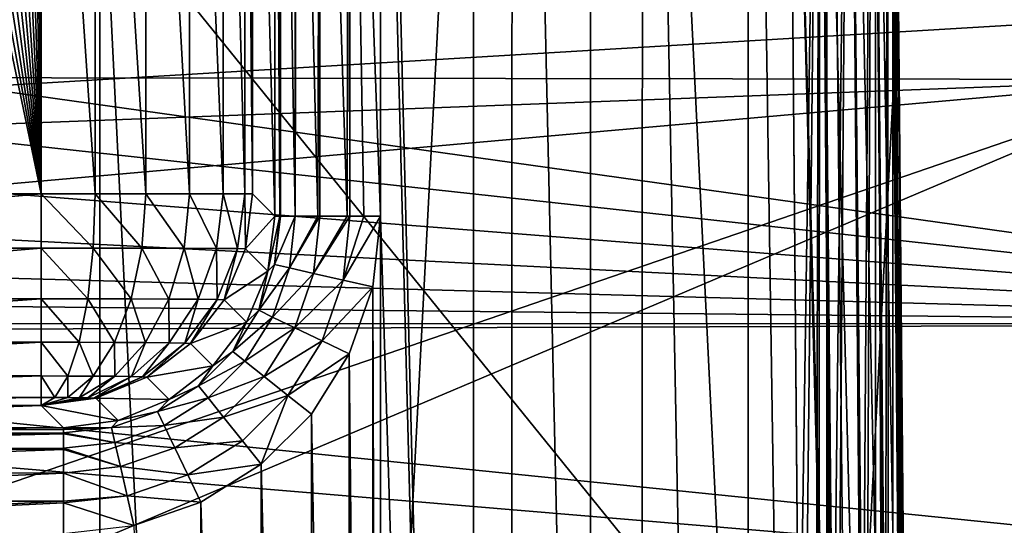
# Model space of a CAD drawing. Header units: millimetres. Extents: x -40 to 40, y -40 to 40.
# Tile 329 of 341: x 25.8 to 30.4, y 4.5 to 6.9. Entities that reach past the tile are written whole.
import ezdxf

# ---------------------------------------------------------------- set-up
doc = ezdxf.new("R2010")
doc.units = ezdxf.units.MM
doc.header["$LTSCALE"] = 26.699852
for name, color, linetype in [('1', 7, 'CONTINUOUS'), ('104', 7, 'CONTINUOUS'), ('108', 7, 'CONTINUOUS'), ('109', 7, 'CONTINUOUS'), ('139', 7, 'CONTINUOUS'), ('16', 7, 'CONTINUOUS'), ('160', 7, 'CONTINUOUS'), ('430', 7, 'CONTINUOUS'), ('431', 7, 'CONTINUOUS'), ('435', 7, 'CONTINUOUS'), ('439', 7, 'CONTINUOUS'), ('447', 7, 'CONTINUOUS'), ('451', 7, 'CONTINUOUS'), ('48', 7, 'CONTINUOUS'), ('60', 7, 'CONTINUOUS'), ('845', 7, 'CONTINUOUS'), ('846', 7, 'CONTINUOUS'), ('847', 7, 'CONTINUOUS'), ('855', 7, 'CONTINUOUS'), ('858', 7, 'CONTINUOUS'), ('859', 7, 'CONTINUOUS'), ('860', 7, 'CONTINUOUS'), ('861', 7, 'CONTINUOUS'), ('862', 7, 'CONTINUOUS'), ('863', 7, 'CONTINUOUS')]:
    doc.layers.add(name, color=color, linetype=linetype)

msp = doc.modelspace()

# ---------------------------------------------------------------- linework, layer by layer
at = {"layer": '1', "linetype": 'Continuous'}
for points in [[(27.9309, 27.9306), (25.0582, 30.5342), (27.9306, -27.9309), (27.9309, 27.9306)], [(27.9306, -27.9309), (25.0582, 30.5342), (25.0583, -30.5341), (27.9306, -27.9309)], [(30.5342, -25.0582), (27.9309, 27.9306), (27.9306, -27.9309), (30.5342, -25.0582)], [(30.5341, 25.0583), (27.9309, 27.9306), (30.5342, -25.0582), (30.5341, 25.0583)]]:
    msp.add_3dface(points, dxfattribs=at)
at = {"layer": '104', "linetype": 'Continuous'}
for points in [[(4.4723, 6.6934, -730), (30.4335, 9.8895, -730), (3.0809, 7.4371, -730), (4.4723, 6.6934, -730)], [(31.3005, 6.6543, -730), (30.4335, 9.8895, -730), (4.4723, 6.6934, -730), (31.3005, 6.6543, -730)], [(5.6921, 5.6924, -730), (31.3005, 6.6543, -730), (4.4723, 6.6934, -730), (5.6921, 5.6924, -730)], [(6.6933, 4.4723, -730), (31.3005, 6.6543, -730), (5.6921, 5.6924, -730), (6.6933, 4.4723, -730)], [(23.4815, 3.9709, -730), (31.3005, 6.6543, -730), (6.6933, 4.4723, -730), (23.4815, 3.9709, -730)], [(24.4187, 3.7399, -730), (31.3005, 6.6543, -730), (23.4815, 3.9709, -730), (24.4187, 3.7399, -730)], [(31.8246, 3.346, -730), (31.3005, 6.6543, -730), (24.4187, 3.7399, -730), (31.8246, 3.346, -730)]]:
    msp.add_3dface(points, dxfattribs=at)
at = {"layer": '108', "linetype": 'Continuous'}
msp.add_3dface([(30.4335, 9.8895, -730), (31.3005, 6.6543, -730), (30.9093, 10.0431, -730.5), (30.4335, 9.8895, -730)], dxfattribs=at)
at = {"layer": '109', "linetype": 'Continuous'}
for points in [[(7.9069, 7.2091, -733), (31.7401, 6.9868, -733), (9.097, 5.6333, -733), (7.9069, 7.2091, -733)], [(31.7401, 6.9868, -733), (32.3094, 3.5142, -733), (9.097, 5.6333, -733), (31.7401, 6.9868, -733)], [(9.097, 5.6333, -733), (32.3094, 3.5142, -733), (9.9772, 3.866, -733), (9.097, 5.6333, -733)]]:
    msp.add_3dface(points, dxfattribs=at)
at = {"layer": '139', "linetype": 'Continuous'}
for points in [[(28.113, 13.8415, -733), (27.4011, 14.3367, -733), (28.1104, -13.8437, -733), (28.113, 13.8415, -733)], [(28.1104, -13.8437, -733), (27.4011, 14.3367, -733), (27.4913, 9.9917, -733), (28.1104, -13.8437, -733)], [(28.726, -13.2338, -733), (28.113, 13.8415, -733), (28.1104, -13.8437, -733), (28.726, -13.2338, -733)], [(28.7282, 13.2313, -733), (28.113, 13.8415, -733), (28.726, -13.2338, -733), (28.7282, 13.2313, -733)], [(29.2274, -12.5263, -733), (28.7282, 13.2313, -733), (28.726, -13.2338, -733), (29.2274, -12.5263, -733)], [(29.2287, 12.5241, -733), (28.7282, 13.2313, -733), (29.2274, -12.5263, -733), (29.2287, 12.5241, -733)], [(29.5992, -11.742, -733), (29.2287, 12.5241, -733), (29.2274, -12.5263, -733), (29.5992, -11.742, -733)], [(29.5997, 11.7409, -733), (29.2287, 12.5241, -733), (29.5992, -11.742, -733), (29.5997, 11.7409, -733)], [(29.8297, -10.9064, -733), (29.5997, 11.7409, -733), (29.5992, -11.742, -733), (29.8297, -10.9064, -733)], [(29.8297, 10.9064, -733), (29.5997, 11.7409, -733), (29.8297, -10.9064, -733), (29.8297, 10.9064, -733)], [(29.9124, 10.0436, -733), (29.8297, 10.9064, -733), (29.9124, -10.0436, -733), (29.9124, 10.0436, -733)], [(29.9124, -10.0436, -733), (29.8297, 10.9064, -733), (29.8297, -10.9064, -733), (29.9124, -10.0436, -733)], [(30, 0, -733), (29.9124, 10.0436, -733), (29.9124, -10.0436, -733), (30, 0, -733)], [(27.4913, 6.0084, -733), (28.1104, -13.8437, -733), (27.4913, 9.9917, -733), (27.4913, 6.0084, -733)], [(27.4537, 5.6746, -733), (27.4913, -6.0084, -733), (27.4913, 6.0084, -733), (27.4537, 5.6746, -733)], [(27.4913, -6.0084, -733), (28.1104, -13.8437, -733), (27.4913, 6.0084, -733), (27.4913, -6.0084, -733)], [(27.3427, 5.3574, -733), (27.4537, -5.6746, -733), (27.4537, 5.6746, -733), (27.3427, 5.3574, -733)], [(27.4537, -5.6746, -733), (27.4913, -6.0084, -733), (27.4537, 5.6746, -733), (27.4537, -5.6746, -733)], [(27.1642, 5.0733, -733), (27.3429, -5.3578, -733), (27.3427, 5.3574, -733), (27.1642, 5.0733, -733)], [(27.3429, -5.3578, -733), (27.4537, -5.6746, -733), (27.3427, 5.3574, -733), (27.3429, -5.3578, -733)], [(26.9268, 4.8359, -733), (27.1641, -5.0732, -733), (27.1642, 5.0733, -733), (26.9268, 4.8359, -733)], [(27.1641, -5.0732, -733), (27.3429, -5.3578, -733), (27.1642, 5.0733, -733), (27.1641, -5.0732, -733)], [(26.6422, 4.6571, -733), (26.9267, -4.8358, -733), (26.9268, 4.8359, -733), (26.6422, 4.6571, -733)], [(26.9267, -4.8358, -733), (27.1641, -5.0732, -733), (26.9268, 4.8359, -733), (26.9267, -4.8358, -733)], [(26.3254, 4.5463, -733), (26.6426, -4.6573, -733), (26.6422, 4.6571, -733), (26.3254, 4.5463, -733)], [(26.6426, -4.6573, -733), (26.9267, -4.8358, -733), (26.6422, 4.6571, -733), (26.6426, -4.6573, -733)]]:
    msp.add_3dface(points, dxfattribs=at)
at = {"layer": '16', "linetype": 'Continuous'}
for points in [[(32.7611, 9.0945, -3.5), (33.5522, 5.4998, -3.5), (8.2263, 9.0517, -3.5), (32.7611, 9.0945, -3.5)], [(8.2263, 9.0517, -3.5), (33.5522, 5.4998, -3.5), (8.2263, 8.2681, -3.5), (8.2263, 9.0517, -3.5)], [(8.2263, 8.2681, -3.5), (33.5522, 5.4998, -3.5), (8.0388, 7.5078, -3.5), (8.2263, 8.2681, -3.5)], [(8.0388, 7.5078, -3.5), (33.5522, 5.4998, -3.5), (7.6749, 6.8144, -3.5), (8.0388, 7.5078, -3.5)], [(7.6749, 6.8144, -3.5), (33.5522, 5.4998, -3.5), (7.1554, 6.2278, -3.5), (7.6749, 6.8144, -3.5)], [(7.1554, 6.2278, -3.5), (33.5522, 5.4998, -3.5), (6.5107, 5.7827, -3.5), (7.1554, 6.2278, -3.5)], [(6.5107, 5.7827, -3.5), (33.5522, 5.4998, -3.5), (5.7782, 5.5048, -3.5), (6.5107, 5.7827, -3.5)], [(-33.9501, 1.8406, -3.5), (-33.5521, 5.5004, -3.5), (33.9501, 1.8406, -3.5), (-33.9501, 1.8406, -3.5)], [(33.9501, 1.8406, -3.5), (-33.5521, 5.5004, -3.5), (5, 5.4103, -3.5), (33.9501, 1.8406, -3.5)], [(33.5522, 5.4998, -3.5), (5, 5.4103, -3.5), (5.7782, 5.5048, -3.5), (33.5522, 5.4998, -3.5)], [(33.5522, 5.4998, -3.5), (33.9501, 1.8406, -3.5), (5, 5.4103, -3.5), (33.5522, 5.4998, -3.5)]]:
    msp.add_3dface(points, dxfattribs=at)
at = {"layer": '160', "linetype": 'Continuous'}
for points in [[(29.9832, 1.9267, -743.4999), (29.9124, 10.0436, -733), (29.9866, 1.5385, -743.8947), (29.9832, 1.9267, -743.4999)], [(29.9791, 2.3922, -743.2002), (29.9124, 10.0436, -733), (29.9832, 1.9267, -743.4999), (29.9791, 2.3922, -743.2002)], [(29.9746, 2.9116, -743.0105), (29.9124, 10.0436, -733), (29.9791, 2.3922, -743.2002), (29.9746, 2.9116, -743.0105)], [(29.9698, 3.4607, -742.9396), (29.9124, 10.0436, -733), (29.9746, 2.9116, -743.0105), (29.9698, 3.4607, -742.9396)], [(29.9124, 10.0436, -742.8247), (29.9124, 10.0436, -733), (29.9698, 3.4607, -742.9396), (29.9124, 10.0436, -742.8247)], [(29.9124, 10.0436, -733), (30, 0, -733), (29.9866, 1.5385, -743.8947), (29.9124, 10.0436, -733)], [(29.9827, 1.9869, -821.5347), (29.985, 1.7234, -823.5055), (29.9124, 10.0436, -821.6753), (29.9827, 1.9869, -821.5347)], [(29.9124, 10.0436, -821.6753), (29.9827, 1.9869, -823.4653), (29.9124, 10.0436, -823.3247), (29.9124, 10.0436, -821.6753)], [(29.985, 1.7234, -823.5055), (29.9827, 1.9869, -823.4653), (29.9124, 10.0436, -821.6753), (29.985, 1.7234, -823.5055)]]:
    msp.add_3dface(points, dxfattribs=at)
at = {"layer": '430', "linetype": 'Continuous'}
for points in [[(26.4426, 14.2406, -823.7514), (2.4565, 1.9913, -823.9652), (25.6898, 14.4411, -823.7479), (26.4426, 14.2406, -823.7514)], [(27.1505, 13.9127, -823.7572), (2.4565, 1.9913, -823.9652), (26.4426, 14.2406, -823.7514), (27.1505, 13.9127, -823.7572)], [(27.7908, 13.4678, -823.7649), (2.4565, 1.9913, -823.9652), (27.1505, 13.9127, -823.7572), (27.7908, 13.4678, -823.7649)], [(28.3448, 12.919, -823.7745), (2.4565, 1.9913, -823.9652), (27.7908, 13.4678, -823.7649), (28.3448, 12.919, -823.7745)], [(28.796, 12.2822, -823.7856), (2.4565, 1.9913, -823.9652), (28.3448, 12.919, -823.7745), (28.796, 12.2822, -823.7856)], [(29.1307, 11.5765, -823.7979), (2.4565, 1.9913, -823.9652), (28.796, 12.2822, -823.7856), (29.1307, 11.5765, -823.7979)], [(29.338, 10.8245, -823.8111), (2.4565, 1.9913, -823.9652), (29.1307, 11.5765, -823.7979), (29.338, 10.8245, -823.8111)], [(29.4123, 10.048, -823.8246), (2.4565, 1.9913, -823.9652), (29.338, 10.8245, -823.8111), (29.4123, 10.048, -823.8246)], [(29.4827, 1.9913, -823.9652), (2.4565, 1.9913, -823.9652), (29.4123, 10.048, -823.8246), (29.4827, 1.9913, -823.9652)]]:
    msp.add_3dface(points, dxfattribs=at)
at = {"layer": '431', "linetype": 'Continuous'}
for points in [[(29.4827, 1.9913, -823.9652), (29.4123, 10.048, -823.8246), (29.5668, 10.0489, -823.8001), (29.4827, 1.9913, -823.9652)], [(29.5626, 1.9919, -823.9588), (29.4827, 1.9913, -823.9652), (29.5668, 10.0489, -823.8001), (29.5626, 1.9919, -823.9588)], [(29.6428, 1.9922, -823.9389), (29.5626, 1.9919, -823.9588), (29.5668, 10.0489, -823.8001), (29.6428, 1.9922, -823.9389)], [(29.7063, 10.0489, -823.729), (29.6428, 1.9922, -823.9389), (29.5668, 10.0489, -823.8001), (29.7063, 10.0489, -823.729)], [(29.7828, 1.9921, -823.8651), (29.6428, 1.9922, -823.9389), (29.7063, 10.0489, -823.729), (29.7828, 1.9921, -823.8651)], [(29.817, 10.0479, -823.6183), (29.7828, 1.9921, -823.8651), (29.7063, 10.0489, -823.729), (29.817, 10.0479, -823.6183)], [(29.8908, 1.9911, -823.754), (29.7828, 1.9921, -823.8651), (29.817, 10.0479, -823.6183), (29.8908, 1.9911, -823.754)], [(29.888, 10.0461, -823.4787), (29.8908, 1.9911, -823.754), (29.817, 10.0479, -823.6183), (29.888, 10.0461, -823.4787)], [(29.9583, 1.9894, -823.6192), (29.8908, 1.9911, -823.754), (29.888, 10.0461, -823.4787), (29.9583, 1.9894, -823.6192)], [(29.9124, 10.0436, -823.3247), (29.9583, 1.9894, -823.6192), (29.888, 10.0461, -823.4787), (29.9124, 10.0436, -823.3247)], [(29.9827, 1.9869, -823.4653), (29.9766, 1.9882, -823.543), (29.9124, 10.0436, -823.3247), (29.9827, 1.9869, -823.4653)], [(29.9766, 1.9882, -823.543), (29.9583, 1.9894, -823.6192), (29.9124, 10.0436, -823.3247), (29.9766, 1.9882, -823.543)]]:
    msp.add_3dface(points, dxfattribs=at)
at = {"layer": '435', "linetype": 'Continuous'}
for points in [[(29.5664, 10.0489, -821.1997), (29.4123, 10.048, -821.1754), (29.6366, 1.9922, -821.0591), (29.5664, 10.0489, -821.1997)], [(29.6366, 1.9922, -821.0591), (29.4123, 10.048, -821.1754), (29.6293, 1.9922, -821.0568), (29.6366, 1.9922, -821.0591)], [(29.6293, 1.9922, -821.0568), (29.4123, 10.048, -821.1754), (29.4827, 1.9913, -821.0348), (29.6293, 1.9922, -821.0568)], [(29.7059, 10.0489, -821.2707), (29.5664, 10.0489, -821.1997), (29.7729, 1.9922, -821.1277), (29.7059, 10.0489, -821.2707)], [(29.7729, 1.9922, -821.1277), (29.5664, 10.0489, -821.1997), (29.6366, 1.9922, -821.0591), (29.7729, 1.9922, -821.1277)], [(29.8825, 1.9913, -821.2346), (29.7059, 10.0489, -821.2707), (29.7729, 1.9922, -821.1277), (29.8825, 1.9913, -821.2346)], [(29.8167, 10.0479, -821.3813), (29.7059, 10.0489, -821.2707), (29.8825, 1.9913, -821.2346), (29.8167, 10.0479, -821.3813)], [(29.8879, 10.0461, -821.5208), (29.8167, 10.0479, -821.3813), (29.9563, 1.9895, -821.3746), (29.8879, 10.0461, -821.5208)], [(29.8894, 1.9912, -821.244), (29.8167, 10.0479, -821.3813), (29.8825, 1.9913, -821.2346), (29.8894, 1.9912, -821.244)], [(29.9563, 1.9895, -821.3746), (29.8167, 10.0479, -821.3813), (29.8894, 1.9912, -821.244), (29.9563, 1.9895, -821.3746)], [(29.9827, 1.9869, -821.5347), (29.8879, 10.0461, -821.5208), (29.9762, 1.9882, -821.4547), (29.9827, 1.9869, -821.5347)], [(29.9827, 1.9869, -821.5347), (29.9124, 10.0436, -821.6753), (29.8879, 10.0461, -821.5208), (29.9827, 1.9869, -821.5347)], [(29.9762, 1.9882, -821.4547), (29.8879, 10.0461, -821.5208), (29.9606, 1.9893, -821.3878), (29.9762, 1.9882, -821.4547)], [(29.9606, 1.9893, -821.3878), (29.8879, 10.0461, -821.5208), (29.9563, 1.9895, -821.3746), (29.9606, 1.9893, -821.3878)]]:
    msp.add_3dface(points, dxfattribs=at)
at = {"layer": '439', "linetype": 'Continuous'}
for points in [[(29.5664, 10.0489, -743.3003), (29.4698, 3.4651, -743.4395), (29.4123, 10.048, -743.3246), (29.5664, 10.0489, -743.3003)], [(29.5497, 3.4657, -743.4331), (29.4698, 3.4651, -743.4395), (29.5664, 10.0489, -743.3003), (29.5497, 3.4657, -743.4331)], [(29.6163, 3.466, -743.4176), (29.5497, 3.4657, -743.4331), (29.5664, 10.0489, -743.3003), (29.6163, 3.466, -743.4176)], [(29.7059, 10.0489, -743.2293), (29.6299, 3.466, -743.4132), (29.5664, 10.0489, -743.3003), (29.7059, 10.0489, -743.2293)], [(29.6299, 3.466, -743.4132), (29.6163, 3.466, -743.4176), (29.5664, 10.0489, -743.3003), (29.6299, 3.466, -743.4132)], [(29.7601, 3.466, -743.3466), (29.6299, 3.466, -743.4132), (29.7059, 10.0489, -743.2293), (29.7601, 3.466, -743.3466)], [(29.8167, 10.0479, -743.1187), (29.7699, 3.466, -743.3394), (29.7059, 10.0489, -743.2293), (29.8167, 10.0479, -743.1187)], [(29.7699, 3.466, -743.3394), (29.7601, 3.466, -743.3466), (29.7059, 10.0489, -743.2293), (29.7699, 3.466, -743.3394)], [(29.8779, 3.465, -743.2283), (29.7699, 3.466, -743.3394), (29.8167, 10.0479, -743.1187), (29.8779, 3.465, -743.2283)], [(29.8879, 10.0461, -742.9792), (29.8779, 3.465, -743.2283), (29.8167, 10.0479, -743.1187), (29.8879, 10.0461, -742.9792)], [(29.9455, 3.4632, -743.0935), (29.8779, 3.465, -743.2283), (29.8879, 10.0461, -742.9792), (29.9455, 3.4632, -743.0935)], [(29.9124, 10.0436, -742.8247), (29.9455, 3.4632, -743.0935), (29.8879, 10.0461, -742.9792), (29.9124, 10.0436, -742.8247)], [(29.9124, 10.0436, -742.8247), (29.9476, 3.4631, -743.0867), (29.9455, 3.4632, -743.0935), (29.9124, 10.0436, -742.8247)], [(29.9124, 10.0436, -742.8247), (29.9698, 3.4607, -742.9396), (29.9476, 3.4631, -743.0867), (29.9124, 10.0436, -742.8247)]]:
    msp.add_3dface(points, dxfattribs=at)
at = {"layer": '447', "linetype": 'Continuous'}
for points in [[(26.4436, 14.2402, -821.2486), (25.6898, 14.4411, -821.2521), (17.7718, 2.286, -821.0399), (26.4436, 14.2402, -821.2486)], [(27.1523, 13.9117, -821.2428), (26.4436, 14.2402, -821.2486), (17.7718, 2.286, -821.0399), (27.1523, 13.9117, -821.2428)], [(27.793, 13.466, -821.2351), (27.1523, 13.9117, -821.2428), (17.7718, 2.286, -821.0399), (27.793, 13.466, -821.2351)], [(28.3466, 12.9168, -821.2255), (27.793, 13.466, -821.2351), (17.7718, 2.286, -821.0399), (28.3466, 12.9168, -821.2255)], [(28.7971, 12.2804, -821.2144), (28.3466, 12.9168, -821.2255), (17.7718, 2.286, -821.0399), (28.7971, 12.2804, -821.2144)], [(29.131, 11.5755, -821.2021), (28.7971, 12.2804, -821.2144), (17.7718, 2.286, -821.0399), (29.131, 11.5755, -821.2021)], [(29.338, 10.8245, -821.1889), (29.131, 11.5755, -821.2021), (17.7718, 2.286, -821.0399), (29.338, 10.8245, -821.1889)], [(29.4123, 10.048, -821.1754), (29.338, 10.8245, -821.1889), (17.7718, 2.286, -821.0399), (29.4123, 10.048, -821.1754)], [(17.7763, 2.2395, -821.0391), (29.4123, 10.048, -821.1754), (17.7718, 2.286, -821.0399), (17.7763, 2.2395, -821.0391)], [(17.7879, 2.1944, -821.0383), (29.4123, 10.048, -821.1754), (17.7763, 2.2395, -821.0391), (17.7879, 2.1944, -821.0383)], [(17.8064, 2.1516, -821.0376), (29.4123, 10.048, -821.1754), (17.7879, 2.1944, -821.0383), (17.8064, 2.1516, -821.0376)], [(17.8312, 2.1123, -821.0369), (29.4123, 10.048, -821.1754), (17.8064, 2.1516, -821.0376), (17.8312, 2.1123, -821.0369)], [(17.8617, 2.0773, -821.0363), (29.4123, 10.048, -821.1754), (17.8312, 2.1123, -821.0369), (17.8617, 2.0773, -821.0363)], [(17.8973, 2.0474, -821.0357), (29.4123, 10.048, -821.1754), (17.8617, 2.0773, -821.0363), (17.8973, 2.0474, -821.0357)], [(17.9371, 2.0233, -821.0353), (29.4123, 10.048, -821.1754), (17.8973, 2.0474, -821.0357), (17.9371, 2.0233, -821.0353)], [(17.9802, 2.0057, -821.035), (29.4123, 10.048, -821.1754), (17.9371, 2.0233, -821.0353), (17.9802, 2.0057, -821.035)], [(18.0256, 1.9949, -821.0348), (29.4123, 10.048, -821.1754), (17.9802, 2.0057, -821.035), (18.0256, 1.9949, -821.0348)], [(18.0722, 1.9913, -821.0348), (29.4123, 10.048, -821.1754), (18.0256, 1.9949, -821.0348), (18.0722, 1.9913, -821.0348)], [(29.4827, 1.9913, -821.0348), (29.4123, 10.048, -821.1754), (18.0722, 1.9913, -821.0348), (29.4827, 1.9913, -821.0348)]]:
    msp.add_3dface(points, dxfattribs=at)
at = {"layer": '451', "linetype": 'Continuous'}
for points in [[(29.4123, 10.048, -743.3246), (29.4698, 3.4651, -743.4395), (20.5297, 14.5087, -743.2467), (29.4123, 10.048, -743.3246)], [(20.5297, 14.5087, -743.2467), (29.4698, 3.4651, -743.4395), (20.7159, 3.4651, -743.4395), (20.5297, 14.5087, -743.2467)]]:
    msp.add_3dface(points, dxfattribs=at)
at = {"layer": '48', "linetype": 'Continuous'}
for points in [[(37.0296, 7.6101, -14), (37.6095, 3.8248, -14), (3.0409, 7.3417, -14), (37.0296, 7.6101, -14)], [(3.0409, 7.3417, -14), (37.6095, 3.8248, -14), (4.4144, 6.6076, -14), (3.0409, 7.3417, -14)], [(4.4144, 6.6076, -14), (37.6095, 3.8248, -14), (5.6184, 5.6197, -14), (4.4144, 6.6076, -14)], [(5.6184, 5.6197, -14), (37.6095, 3.8248, -14), (6.607, 4.4153, -14), (5.6184, 5.6197, -14)]]:
    msp.add_3dface(points, dxfattribs=at)
at = {"layer": '60', "linetype": 'Continuous'}
for points in [[(23.5583, 26.1659, -11.5), (23.5587, -26.1655, -11.5), (26.1645, 23.5599, -11.5), (23.5583, 26.1659, -11.5)], [(23.5587, -26.1655, -11.5), (26.165, -23.5593, -11.5), (26.1645, 23.5599, -11.5), (23.5587, -26.1655, -11.5)], [(26.1645, 23.5599, -11.5), (26.165, -23.5593, -11.5), (28.4837, 20.6961, -11.5), (26.1645, 23.5599, -11.5)], [(26.165, -23.5593, -11.5), (28.4841, -20.6956, -11.5), (28.4837, 20.6961, -11.5), (26.165, -23.5593, -11.5)], [(28.4837, 20.6961, -11.5), (28.4841, -20.6956, -11.5), (30.4907, 17.6058, -11.5), (28.4837, 20.6961, -11.5)], [(28.4841, -20.6956, -11.5), (30.491, -17.6053, -11.5), (30.4907, 17.6058, -11.5), (28.4841, -20.6956, -11.5)]]:
    msp.add_3dface(points, dxfattribs=at)
at = {"layer": '845', "linetype": 'Continuous'}
for points in [[(27.0155, 6.0084, -733.3464), (26.9914, 9.9917, -733.4913), (26.9914, 6.0084, -733.4913), (27.0155, 6.0084, -733.3464)], [(26.9991, 9.9917, -733.4124), (26.9914, 9.9917, -733.4913), (27.0155, 6.0084, -733.3464), (26.9991, 9.9917, -733.4124)], [(27.0155, 9.9917, -733.3466), (26.9991, 9.9917, -733.4124), (27.0155, 6.0084, -733.3464), (27.0155, 9.9917, -733.3466)], [(27.0199, 9.9917, -733.3335), (27.0155, 9.9917, -733.3466), (27.0178, 6.0084, -733.3394), (27.0199, 9.9917, -733.3335)], [(27.0178, 6.0084, -733.3394), (27.0155, 9.9917, -733.3466), (27.0155, 6.0084, -733.3464), (27.0178, 6.0084, -733.3394)], [(27.0874, 6.0084, -733.2054), (27.0199, 9.9917, -733.3335), (27.0178, 6.0084, -733.3394), (27.0874, 6.0084, -733.2054)], [(27.0874, 9.9917, -733.2053), (27.0199, 9.9917, -733.3335), (27.0874, 6.0084, -733.2054), (27.0874, 9.9917, -733.2053)], [(27.0945, 9.9917, -733.1959), (27.0874, 9.9917, -733.2053), (27.0874, 6.0084, -733.2054), (27.0945, 9.9917, -733.1959)], [(27.1942, 6.0084, -733.0979), (27.0945, 9.9917, -733.1959), (27.0874, 6.0084, -733.2054), (27.1942, 6.0084, -733.0979)], [(27.2053, 9.9917, -733.0899), (27.0945, 9.9917, -733.1959), (27.1942, 6.0084, -733.0979), (27.2053, 9.9917, -733.0899)], [(27.2034, 6.0084, -733.0913), (27.2053, 9.9917, -733.0899), (27.1942, 6.0084, -733.0979), (27.2034, 6.0084, -733.0913)], [(27.3331, 6.0084, -733.0257), (27.2053, 9.9917, -733.0899), (27.2034, 6.0084, -733.0913), (27.3331, 6.0084, -733.0257)], [(27.339, 9.9917, -733.0238), (27.2053, 9.9917, -733.0899), (27.3331, 6.0084, -733.0257), (27.339, 9.9917, -733.0238)], [(27.3458, 6.0084, -733.0216), (27.339, 9.9917, -733.0238), (27.3331, 6.0084, -733.0257), (27.3458, 6.0084, -733.0216)], [(27.3456, 9.9917, -733.0217), (27.339, 9.9917, -733.0238), (27.3458, 6.0084, -733.0216), (27.3456, 9.9917, -733.0217)], [(27.4913, 6.0084, -733), (27.3456, 9.9917, -733.0217), (27.4123, 6.0084, -733.0063), (27.4913, 6.0084, -733)], [(27.4913, 6.0084, -733), (27.4913, 9.9917, -733), (27.3456, 9.9917, -733.0217), (27.4913, 6.0084, -733)], [(27.4123, 6.0084, -733.0063), (27.3456, 9.9917, -733.0217), (27.3458, 6.0084, -733.0216), (27.4123, 6.0084, -733.0063)]]:
    msp.add_3dface(points, dxfattribs=at)
at = {"layer": '846', "linetype": 'Continuous'}
for points in [[(26.9903, 5.7804, -733.345), (27.0155, 6.0084, -733.3464), (26.9574, 5.7496, -733.4893), (26.9903, 5.7804, -733.345)], [(27.0155, 6.0084, -733.3464), (26.9914, 6.0084, -733.4913), (26.9574, 5.7496, -733.4893), (27.0155, 6.0084, -733.3464)], [(27.0178, 6.0084, -733.3394), (27.0155, 6.0084, -733.3464), (26.9903, 5.7804, -733.345), (27.0178, 6.0084, -733.3394)], [(27.0874, 6.0084, -733.2054), (27.0178, 6.0084, -733.3394), (26.9903, 5.7804, -733.345), (27.0874, 6.0084, -733.2054)], [(27.0609, 5.7643, -733.204), (27.0874, 6.0084, -733.2054), (26.9903, 5.7804, -733.345), (27.0609, 5.7643, -733.204)], [(27.1942, 6.0084, -733.0979), (27.0874, 6.0084, -733.2054), (27.0609, 5.7643, -733.204), (27.1942, 6.0084, -733.0979)], [(27.1744, 5.7384, -733.0903), (27.2034, 6.0084, -733.0913), (27.0609, 5.7643, -733.204), (27.1744, 5.7384, -733.0903)], [(27.2034, 6.0084, -733.0913), (27.1942, 6.0084, -733.0979), (27.0609, 5.7643, -733.204), (27.2034, 6.0084, -733.0913)], [(27.3331, 6.0084, -733.0257), (27.2034, 6.0084, -733.0913), (27.1744, 5.7384, -733.0903), (27.3331, 6.0084, -733.0257)], [(27.3135, 5.7067, -733.0211), (27.3458, 6.0084, -733.0216), (27.1744, 5.7384, -733.0903), (27.3135, 5.7067, -733.0211)], [(27.3458, 6.0084, -733.0216), (27.3331, 6.0084, -733.0257), (27.1744, 5.7384, -733.0903), (27.3458, 6.0084, -733.0216)], [(27.4123, 6.0084, -733.0063), (27.3458, 6.0084, -733.0216), (27.3135, 5.7067, -733.0211), (27.4123, 6.0084, -733.0063)], [(27.4537, 5.6746, -733), (27.4913, 6.0084, -733), (27.3135, 5.7067, -733.0211), (27.4537, 5.6746, -733)], [(27.4913, 6.0084, -733), (27.4123, 6.0084, -733.0063), (27.3135, 5.7067, -733.0211), (27.4913, 6.0084, -733)], [(26.9149, 5.5638, -733.3438), (27.0609, 5.7643, -733.204), (26.9903, 5.7804, -733.345), (26.9149, 5.5638, -733.3438)], [(26.9149, 5.5638, -733.3438), (26.9903, 5.7804, -733.345), (26.9574, 5.7496, -733.4893), (26.9149, 5.5638, -733.3438)], [(26.8575, 5.5084, -733.4881), (26.9149, 5.5638, -733.3438), (26.9574, 5.7496, -733.4893), (26.8575, 5.5084, -733.4881)], [(26.9804, 5.5322, -733.203), (27.0609, 5.7643, -733.204), (26.9149, 5.5638, -733.3438), (26.9804, 5.5322, -733.203)], [(26.9804, 5.5322, -733.203), (27.1744, 5.7384, -733.0903), (27.0609, 5.7643, -733.204), (26.9804, 5.5322, -733.203)], [(27.0856, 5.4816, -733.0896), (27.1744, 5.7384, -733.0903), (26.9804, 5.5322, -733.203), (27.0856, 5.4816, -733.0896)], [(27.0856, 5.4816, -733.0896), (27.3135, 5.7067, -733.0211), (27.1744, 5.7384, -733.0903), (27.0856, 5.4816, -733.0896)], [(27.2143, 5.4196, -733.0208), (27.3135, 5.7067, -733.0211), (27.0856, 5.4816, -733.0896), (27.2143, 5.4196, -733.0208)], [(27.2143, 5.4196, -733.0208), (27.4537, 5.6746, -733), (27.3135, 5.7067, -733.0211), (27.2143, 5.4196, -733.0208)], [(27.3427, 5.3574, -733), (27.4537, 5.6746, -733), (27.2143, 5.4196, -733.0208), (27.3427, 5.3574, -733)], [(26.793, 5.3693, -733.3433), (26.9804, 5.5322, -733.203), (26.9149, 5.5638, -733.3438), (26.793, 5.3693, -733.3433)], [(26.793, 5.3693, -733.3433), (26.9149, 5.5638, -733.3438), (26.8575, 5.5084, -733.4881), (26.793, 5.3693, -733.3433)], [(26.6985, 5.3012, -733.4877), (26.793, 5.3693, -733.3433), (26.8575, 5.5084, -733.4881), (26.6985, 5.3012, -733.4877)], [(26.85, 5.3239, -733.2025), (26.9804, 5.5322, -733.203), (26.793, 5.3693, -733.3433), (26.85, 5.3239, -733.2025)], [(26.85, 5.3239, -733.2025), (27.0856, 5.4816, -733.0896), (26.9804, 5.5322, -733.203), (26.85, 5.3239, -733.2025)], [(26.9413, 5.251, -733.0892), (27.0856, 5.4816, -733.0896), (26.85, 5.3239, -733.2025), (26.9413, 5.251, -733.0892)], [(26.9413, 5.251, -733.0892), (27.2143, 5.4196, -733.0208), (27.0856, 5.4816, -733.0896), (26.9413, 5.251, -733.0892)], [(27.0531, 5.1619, -733.0206), (27.2143, 5.4196, -733.0208), (26.9413, 5.251, -733.0892), (27.0531, 5.1619, -733.0206)], [(27.0531, 5.1619, -733.0206), (27.3427, 5.3574, -733), (27.2143, 5.4196, -733.0208), (27.0531, 5.1619, -733.0206)], [(26.6307, 5.207, -733.3433), (26.85, 5.3239, -733.2025), (26.793, 5.3693, -733.3433), (26.6307, 5.207, -733.3433)], [(26.6307, 5.207, -733.3433), (26.793, 5.3693, -733.3433), (26.6985, 5.3012, -733.4877), (26.6307, 5.207, -733.3433)], [(27.1642, 5.0733, -733), (27.3427, 5.3574, -733), (27.0531, 5.1619, -733.0206), (27.1642, 5.0733, -733)], [(26.6761, 5.15, -733.2025), (26.85, 5.3239, -733.2025), (26.6307, 5.207, -733.3433), (26.6761, 5.15, -733.2025)], [(26.6761, 5.15, -733.2025), (26.9413, 5.251, -733.0892), (26.85, 5.3239, -733.2025), (26.6761, 5.15, -733.2025)], [(26.4915, 5.1424, -733.4881), (26.6307, 5.207, -733.3433), (26.6985, 5.3012, -733.4877), (26.4915, 5.1424, -733.4881)], [(26.749, 5.0587, -733.0892), (26.9413, 5.251, -733.0892), (26.6761, 5.15, -733.2025), (26.749, 5.0587, -733.0892)], [(26.749, 5.0587, -733.0892), (27.0531, 5.1619, -733.0206), (26.9413, 5.251, -733.0892), (26.749, 5.0587, -733.0892)], [(26.4362, 5.0851, -733.3438), (26.6307, 5.207, -733.3433), (26.4915, 5.1424, -733.4881), (26.4362, 5.0851, -733.3438)], [(26.4362, 5.0851, -733.3438), (26.6761, 5.15, -733.2025), (26.6307, 5.207, -733.3433), (26.4362, 5.0851, -733.3438)], [(26.2504, 5.0426, -733.4893), (26.4362, 5.0851, -733.3438), (26.4915, 5.1424, -733.4881), (26.2504, 5.0426, -733.4893)], [(26.4678, 5.0196, -733.203), (26.6761, 5.15, -733.2025), (26.4362, 5.0851, -733.3438), (26.4678, 5.0196, -733.203)], [(26.4678, 5.0196, -733.203), (26.749, 5.0587, -733.0892), (26.6761, 5.15, -733.2025), (26.4678, 5.0196, -733.203)], [(26.8381, 4.9469, -733.0206), (27.0531, 5.1619, -733.0206), (26.749, 5.0587, -733.0892), (26.8381, 4.9469, -733.0206)], [(26.8381, 4.9469, -733.0206), (26.9268, 4.8359, -733), (27.0531, 5.1619, -733.0206), (26.8381, 4.9469, -733.0206)], [(26.9268, 4.8359, -733), (27.1642, 5.0733, -733), (27.0531, 5.1619, -733.0206), (26.9268, 4.8359, -733)], [(26.2196, 5.0097, -733.345), (26.4678, 5.0196, -733.203), (26.4362, 5.0851, -733.3438), (26.2196, 5.0097, -733.345)], [(26.2196, 5.0097, -733.345), (26.4362, 5.0851, -733.3438), (26.2504, 5.0426, -733.4893), (26.2196, 5.0097, -733.345)], [(25.9916, 5.0086, -733.4913), (26.2196, 5.0097, -733.345), (26.2504, 5.0426, -733.4893), (25.9916, 5.0086, -733.4913)], [(26.5184, 4.9144, -733.0896), (26.749, 5.0587, -733.0892), (26.4678, 5.0196, -733.203), (26.5184, 4.9144, -733.0896)], [(26.5184, 4.9144, -733.0896), (26.8381, 4.9469, -733.0206), (26.749, 5.0587, -733.0892), (26.5184, 4.9144, -733.0896)], [(25.9916, 4.9845, -733.3466), (26.2357, 4.9391, -733.204), (26.2196, 5.0097, -733.345), (25.9916, 4.9845, -733.3466)], [(25.9916, 4.9845, -733.3466), (26.2196, 5.0097, -733.345), (25.9916, 5.0009, -733.4124), (25.9916, 4.9845, -733.3466)], [(25.9916, 5.0009, -733.4124), (26.2196, 5.0097, -733.345), (25.9916, 5.0086, -733.4913), (25.9916, 5.0009, -733.4124)], [(25.9916, 4.9801, -733.3335), (26.2357, 4.9391, -733.204), (25.9916, 4.9845, -733.3466), (25.9916, 4.9801, -733.3335)], [(25.9916, 4.9126, -733.2053), (26.2357, 4.9391, -733.204), (25.9916, 4.9801, -733.3335), (25.9916, 4.9126, -733.2053)], [(26.2357, 4.9391, -733.204), (26.4678, 5.0196, -733.203), (26.2196, 5.0097, -733.345), (26.2357, 4.9391, -733.204)], [(26.2357, 4.9391, -733.204), (26.5184, 4.9144, -733.0896), (26.4678, 5.0196, -733.203), (26.2357, 4.9391, -733.204)], [(25.9916, 4.9126, -733.2053), (26.2616, 4.8256, -733.0903), (26.2357, 4.9391, -733.204), (25.9916, 4.9126, -733.2053)], [(26.2616, 4.8256, -733.0903), (26.5184, 4.9144, -733.0896), (26.2357, 4.9391, -733.204), (26.2616, 4.8256, -733.0903)], [(26.5804, 4.7857, -733.0208), (26.8381, 4.9469, -733.0206), (26.5184, 4.9144, -733.0896), (26.5804, 4.7857, -733.0208)], [(26.5804, 4.7857, -733.0208), (26.9268, 4.8359, -733), (26.8381, 4.9469, -733.0206), (26.5804, 4.7857, -733.0208)], [(25.9916, 4.9055, -733.1959), (26.2616, 4.8256, -733.0903), (25.9916, 4.9126, -733.2053), (25.9916, 4.9055, -733.1959)], [(25.9916, 4.7947, -733.0899), (26.2616, 4.8256, -733.0903), (25.9916, 4.9055, -733.1959), (25.9916, 4.7947, -733.0899)], [(26.2616, 4.8256, -733.0903), (26.5804, 4.7857, -733.0208), (26.5184, 4.9144, -733.0896), (26.2616, 4.8256, -733.0903)], [(25.9916, 4.7947, -733.0899), (26.2933, 4.6865, -733.0211), (26.2616, 4.8256, -733.0903), (25.9916, 4.7947, -733.0899)], [(25.9916, 4.661, -733.0238), (26.2933, 4.6865, -733.0211), (25.9916, 4.7947, -733.0899), (25.9916, 4.661, -733.0238)], [(26.2933, 4.6865, -733.0211), (26.5804, 4.7857, -733.0208), (26.2616, 4.8256, -733.0903), (26.2933, 4.6865, -733.0211)], [(26.6422, 4.6571, -733), (26.9268, 4.8359, -733), (26.5804, 4.7857, -733.0208), (26.6422, 4.6571, -733)], [(26.2933, 4.6865, -733.0211), (26.6422, 4.6571, -733), (26.5804, 4.7857, -733.0208), (26.2933, 4.6865, -733.0211)], [(25.9916, 4.6544, -733.0217), (26.2933, 4.6865, -733.0211), (25.9916, 4.661, -733.0238), (25.9916, 4.6544, -733.0217)], [(25.9916, 4.6544, -733.0217), (26.3254, 4.5463, -733), (26.2933, 4.6865, -733.0211), (25.9916, 4.6544, -733.0217)], [(25.9916, 4.5087, -733), (26.3254, 4.5463, -733), (25.9916, 4.6544, -733.0217), (25.9916, 4.5087, -733)], [(26.3254, 4.5463, -733), (26.6422, 4.6571, -733), (26.2933, 4.6865, -733.0211), (26.3254, 4.5463, -733)]]:
    msp.add_3dface(points, dxfattribs=at)
at = {"layer": '847', "linetype": 'Continuous'}
for points in [[(23, 4.982, -733.3389), (25.9916, 5.0086, -733.4913), (23, 5.0086, -733.4913), (23, 4.982, -733.3389)], [(25.9916, 5.0009, -733.4124), (25.9916, 5.0086, -733.4913), (23, 4.982, -733.3389), (25.9916, 5.0009, -733.4124)], [(25.9916, 4.9845, -733.3466), (25.9916, 5.0009, -733.4124), (23, 4.982, -733.3389), (25.9916, 4.9845, -733.3466)], [(25.9916, 4.9801, -733.3335), (25.9916, 4.9845, -733.3466), (23, 4.982, -733.3389), (25.9916, 4.9801, -733.3335)], [(23, 4.9101, -733.2019), (25.9916, 4.9801, -733.3335), (23, 4.982, -733.3389), (23, 4.9101, -733.2019)], [(25.9916, 4.9126, -733.2053), (25.9916, 4.9801, -733.3335), (23, 4.9101, -733.2019), (25.9916, 4.9126, -733.2053)], [(25.9916, 4.9055, -733.1959), (25.9916, 4.9126, -733.2053), (23, 4.9101, -733.2019), (25.9916, 4.9055, -733.1959)], [(23, 4.7997, -733.0934), (25.9916, 4.9055, -733.1959), (23, 4.9101, -733.2019), (23, 4.7997, -733.0934)], [(25.9916, 4.7947, -733.0899), (25.9916, 4.9055, -733.1959), (23, 4.7997, -733.0934), (25.9916, 4.7947, -733.0899)], [(23, 4.6615, -733.0239), (25.9916, 4.7947, -733.0899), (23, 4.7997, -733.0934), (23, 4.6615, -733.0239)], [(25.9916, 4.661, -733.0238), (25.9916, 4.7947, -733.0899), (23, 4.6615, -733.0239), (25.9916, 4.661, -733.0238)], [(23, 4.5087, -733), (25.9916, 4.661, -733.0238), (23, 4.6615, -733.0239), (23, 4.5087, -733)], [(23, 4.5087, -733), (25.9916, 4.6544, -733.0217), (25.9916, 4.661, -733.0238), (23, 4.5087, -733)], [(23, 4.5087, -733), (25.9916, 4.5087, -733), (25.9916, 4.6544, -733.0217), (23, 4.5087, -733)]]:
    msp.add_3dface(points, dxfattribs=at)
at = {"layer": '855', "linetype": 'Continuous'}
for points in [[(25.8864, 6.1136, -740.5), (24.8865, 10.8864, -740.5), (23, 6.1136, -740.5), (25.8864, 6.1136, -740.5)], [(25.0171, 10.8778, -740.5), (24.8865, 10.8864, -740.5), (25.8864, 6.1136, -740.5), (25.0171, 10.8778, -740.5)], [(25.1453, 10.8523, -740.5), (25.0171, 10.8778, -740.5), (25.8864, 6.1136, -740.5), (25.1453, 10.8523, -740.5)], [(25.2691, 10.8103, -740.5), (25.1453, 10.8523, -740.5), (25.8864, 6.1136, -740.5), (25.2691, 10.8103, -740.5)], [(25.3864, 10.7525, -740.5), (25.2691, 10.8103, -740.5), (25.8864, 6.1136, -740.5), (25.3864, 10.7525, -740.5)], [(25.4952, 10.6798, -740.5), (25.3864, 10.7525, -740.5), (25.8864, 6.1136, -740.5), (25.4952, 10.6798, -740.5)], [(25.5936, 10.5935, -740.5), (25.4952, 10.6798, -740.5), (25.8864, 6.1136, -740.5), (25.5936, 10.5935, -740.5)], [(25.6798, 10.4952, -740.5), (25.5936, 10.5935, -740.5), (25.8864, 6.1136, -740.5), (25.6798, 10.4952, -740.5)], [(25.7525, 10.3864, -740.5), (25.6798, 10.4952, -740.5), (25.8864, 6.1136, -740.5), (25.7525, 10.3864, -740.5)], [(25.8103, 10.2692, -740.5), (25.7525, 10.3864, -740.5), (25.8864, 6.1136, -740.5), (25.8103, 10.2692, -740.5)], [(25.8523, 10.1455, -740.5), (25.8103, 10.2692, -740.5), (25.8864, 6.1136, -740.5), (25.8523, 10.1455, -740.5)], [(25.8778, 10.0173, -740.5), (25.8523, 10.1455, -740.5), (25.8864, 6.1136, -740.5), (25.8778, 10.0173, -740.5)], [(25.8864, 9.8867, -740.5), (25.8778, 10.0173, -740.5), (25.8864, 6.1136, -740.5), (25.8864, 9.8867, -740.5)]]:
    msp.add_3dface(points, dxfattribs=at)
at = {"layer": '858', "linetype": 'Continuous'}
for points in [[(26.9914, 6.0084, -733.4913), (26.9914, 9.9917, -733.4913), (26.8862, 9.8865, -739.5175), (26.9914, 6.0084, -733.4913)], [(26.9914, 6.0084, -733.4913), (26.8862, 9.8865, -739.5175), (26.8862, 6.1136, -739.5175), (26.9914, 6.0084, -733.4913)]]:
    msp.add_3dface(points, dxfattribs=at)
at = {"layer": '859', "linetype": 'Continuous'}
for points in [[(25.8864, 9.8867, -740.5), (25.8864, 6.1136, -740.5), (26.1424, 6.1136, -740.4667), (25.8864, 9.8867, -740.5)], [(26.1424, 9.8865, -740.4667), (25.8864, 9.8867, -740.5), (26.1424, 6.1136, -740.4667), (26.1424, 9.8865, -740.4667)], [(26.3815, 6.1136, -740.3688), (26.1424, 9.8865, -740.4667), (26.1424, 6.1136, -740.4667), (26.3815, 6.1136, -740.3688)], [(26.3816, 9.8865, -740.3688), (26.1424, 9.8865, -740.4667), (26.3815, 6.1136, -740.3688), (26.3816, 9.8865, -740.3688)], [(26.5876, 6.1136, -740.2129), (26.3816, 9.8865, -740.3688), (26.3815, 6.1136, -740.3688), (26.5876, 6.1136, -740.2129)], [(26.5877, 9.8865, -740.2129), (26.3816, 9.8865, -740.3688), (26.5876, 6.1136, -740.2129), (26.5877, 9.8865, -740.2129)], [(26.7469, 6.1136, -740.0094), (26.5877, 9.8865, -740.2129), (26.5876, 6.1136, -740.2129), (26.7469, 6.1136, -740.0094)], [(26.7469, 9.8865, -740.0094), (26.5877, 9.8865, -740.2129), (26.7469, 6.1136, -740.0094), (26.7469, 9.8865, -740.0094)], [(26.8487, 9.8865, -739.7718), (26.7469, 9.8865, -740.0094), (26.8487, 6.1136, -739.7719), (26.8487, 9.8865, -739.7718)], [(26.8487, 6.1136, -739.7719), (26.7469, 9.8865, -740.0094), (26.7469, 6.1136, -740.0094), (26.8487, 6.1136, -739.7719)], [(26.8862, 9.8865, -739.5175), (26.8487, 9.8865, -739.7718), (26.8862, 6.1136, -739.5175), (26.8862, 9.8865, -739.5175)], [(26.8862, 6.1136, -739.5175), (26.8487, 9.8865, -739.7718), (26.8487, 6.1136, -739.7719), (26.8862, 6.1136, -739.5175)]]:
    msp.add_3dface(points, dxfattribs=at)
at = {"layer": '860', "linetype": 'Continuous'}
for points in [[(26.1327, 5.8575, -740.4347), (25.8864, 6.1136, -740.5), (25.8864, 5.8576, -740.4667), (26.1327, 5.8575, -740.4347)], [(26.1424, 6.1136, -740.4667), (25.8864, 6.1136, -740.5), (26.1327, 5.8575, -740.4347), (26.1424, 6.1136, -740.4667)], [(26.363, 5.8572, -740.3409), (26.1424, 6.1136, -740.4667), (26.1327, 5.8575, -740.4347), (26.363, 5.8572, -740.3409)], [(26.3815, 6.1136, -740.3688), (26.1424, 6.1136, -740.4667), (26.363, 5.8572, -740.3409), (26.3815, 6.1136, -740.3688)], [(26.5619, 5.8568, -740.1912), (26.3815, 6.1136, -740.3688), (26.363, 5.8572, -740.3409), (26.5619, 5.8568, -740.1912)], [(26.5876, 6.1136, -740.2129), (26.3815, 6.1136, -740.3688), (26.5619, 5.8568, -740.1912), (26.5876, 6.1136, -740.2129)], [(26.7159, 5.8563, -739.9956), (26.5876, 6.1136, -740.2129), (26.5619, 5.8568, -740.1912), (26.7159, 5.8563, -739.9956)], [(26.7469, 6.1136, -740.0094), (26.5876, 6.1136, -740.2129), (26.7159, 5.8563, -739.9956), (26.7469, 6.1136, -740.0094)], [(26.8149, 5.8556, -739.7668), (26.7469, 6.1136, -740.0094), (26.7159, 5.8563, -739.9956), (26.8149, 5.8556, -739.7668)], [(26.8487, 6.1136, -739.7719), (26.7469, 6.1136, -740.0094), (26.8149, 5.8556, -739.7668), (26.8487, 6.1136, -739.7719)], [(26.8521, 5.8549, -739.5214), (26.8487, 6.1136, -739.7719), (26.8149, 5.8556, -739.7668), (26.8521, 5.8549, -739.5214)], [(26.8862, 6.1136, -739.5175), (26.8487, 6.1136, -739.7719), (26.8521, 5.8549, -739.5214), (26.8862, 6.1136, -739.5175)], [(25.8864, 5.6187, -740.3689), (26.1066, 5.6185, -740.3404), (25.8864, 5.8576, -740.4667), (25.8864, 5.6187, -740.3689)], [(26.1066, 5.6185, -740.3404), (26.1327, 5.8575, -740.4347), (25.8864, 5.8576, -740.4667), (26.1066, 5.6185, -740.3404)], [(26.1066, 5.6185, -740.3404), (26.3127, 5.618, -740.2567), (26.1327, 5.8575, -740.4347), (26.1066, 5.6185, -740.3404)], [(26.3127, 5.618, -740.2567), (26.363, 5.8572, -740.3409), (26.1327, 5.8575, -740.4347), (26.3127, 5.618, -740.2567)], [(26.3127, 5.618, -740.2567), (26.4908, 5.6172, -740.1232), (26.363, 5.8572, -740.3409), (26.3127, 5.618, -740.2567)], [(26.4908, 5.6172, -740.1232), (26.5619, 5.8568, -740.1912), (26.363, 5.8572, -740.3409), (26.4908, 5.6172, -740.1232)], [(26.4908, 5.6172, -740.1232), (26.6291, 5.6162, -739.9484), (26.5619, 5.8568, -740.1912), (26.4908, 5.6172, -740.1232)], [(26.6291, 5.6162, -739.9484), (26.7159, 5.8563, -739.9956), (26.5619, 5.8568, -740.1912), (26.6291, 5.6162, -739.9484)], [(26.6291, 5.6162, -739.9484), (26.7183, 5.6151, -739.7437), (26.7159, 5.8563, -739.9956), (26.6291, 5.6162, -739.9484)], [(26.7183, 5.6151, -739.7437), (26.8149, 5.8556, -739.7668), (26.7159, 5.8563, -739.9956), (26.7183, 5.6151, -739.7437)], [(26.7183, 5.6151, -739.7437), (26.7522, 5.6138, -739.5238), (26.8149, 5.8556, -739.7668), (26.7183, 5.6151, -739.7437)], [(26.7522, 5.6138, -739.5238), (26.8521, 5.8549, -739.5214), (26.8149, 5.8556, -739.7668), (26.7522, 5.6138, -739.5238)], [(25.8864, 5.4127, -740.2133), (26.0659, 5.4125, -740.1901), (25.8864, 5.6187, -740.3689), (25.8864, 5.4127, -740.2133)], [(26.0659, 5.4125, -740.1901), (26.1066, 5.6185, -740.3404), (25.8864, 5.6187, -740.3689), (26.0659, 5.4125, -740.1901)], [(26.0659, 5.4125, -740.1901), (26.2339, 5.4119, -740.122), (26.1066, 5.6185, -740.3404), (26.0659, 5.4125, -740.1901)], [(26.2339, 5.4119, -740.122), (26.3127, 5.618, -740.2567), (26.1066, 5.6185, -740.3404), (26.2339, 5.4119, -740.122)], [(26.2339, 5.4119, -740.122), (26.3792, 5.411, -740.0133), (26.3127, 5.618, -740.2567), (26.2339, 5.4119, -740.122)], [(26.3792, 5.411, -740.0133), (26.4908, 5.6172, -740.1232), (26.3127, 5.618, -740.2567), (26.3792, 5.411, -740.0133)], [(26.3792, 5.411, -740.0133), (26.4922, 5.4097, -739.8709), (26.4908, 5.6172, -740.1232), (26.3792, 5.411, -740.0133)], [(26.4922, 5.4097, -739.8709), (26.6291, 5.6162, -739.9484), (26.4908, 5.6172, -740.1232), (26.4922, 5.4097, -739.8709)], [(26.4922, 5.4097, -739.8709), (26.5653, 5.4083, -739.7041), (26.6291, 5.6162, -739.9484), (26.4922, 5.4097, -739.8709)], [(26.5653, 5.4083, -739.7041), (26.7183, 5.6151, -739.7437), (26.6291, 5.6162, -739.9484), (26.5653, 5.4083, -739.7041)], [(26.5653, 5.4083, -739.7041), (26.5933, 5.4067, -739.5247), (26.7183, 5.6151, -739.7437), (26.5653, 5.4083, -739.7041)], [(26.5933, 5.4067, -739.5247), (26.7522, 5.6138, -739.5238), (26.7183, 5.6151, -739.7437), (26.5933, 5.4067, -739.5247)], [(25.8864, 5.2535, -740.01), (26.0131, 5.2533, -739.9937), (25.8864, 5.4127, -740.2133), (25.8864, 5.2535, -740.01)], [(26.0131, 5.2533, -739.9937), (26.0659, 5.4125, -740.1901), (25.8864, 5.4127, -740.2133), (26.0131, 5.2533, -739.9937)], [(26.0131, 5.2533, -739.9937), (26.1318, 5.2527, -739.9457), (26.0659, 5.4125, -740.1901), (26.0131, 5.2533, -739.9937)], [(26.1318, 5.2527, -739.9457), (26.2339, 5.4119, -740.122), (26.0659, 5.4125, -740.1901), (26.1318, 5.2527, -739.9457)], [(26.1318, 5.2527, -739.9457), (26.2345, 5.2518, -739.869), (26.2339, 5.4119, -740.122), (26.1318, 5.2527, -739.9457)], [(26.2345, 5.2518, -739.869), (26.3792, 5.411, -740.0133), (26.2339, 5.4119, -740.122), (26.2345, 5.2518, -739.869)], [(26.2345, 5.2518, -739.869), (26.3145, 5.2507, -739.7685), (26.3792, 5.411, -740.0133), (26.2345, 5.2518, -739.869)], [(26.3145, 5.2507, -739.7685), (26.4922, 5.4097, -739.8709), (26.3792, 5.411, -740.0133), (26.3145, 5.2507, -739.7685)], [(26.3145, 5.2507, -739.7685), (26.3662, 5.2493, -739.6507), (26.4922, 5.4097, -739.8709), (26.3145, 5.2507, -739.7685)], [(26.3662, 5.2493, -739.6507), (26.5653, 5.4083, -739.7041), (26.4922, 5.4097, -739.8709), (26.3662, 5.2493, -739.6507)], [(26.3662, 5.2493, -739.6507), (26.3862, 5.2478, -739.5238), (26.5653, 5.4083, -739.7041), (26.3662, 5.2493, -739.6507)], [(26.3862, 5.2478, -739.5238), (26.5933, 5.4067, -739.5247), (26.5653, 5.4083, -739.7041), (26.3862, 5.2478, -739.5238)], [(25.8864, 5.1516, -739.7728), (25.952, 5.1514, -739.7644), (25.8864, 5.2535, -740.01), (25.8864, 5.1516, -739.7728)], [(25.952, 5.1514, -739.7644), (26.0131, 5.2533, -739.9937), (25.8864, 5.2535, -740.01), (25.952, 5.1514, -739.7644)], [(25.952, 5.1514, -739.7644), (26.0133, 5.1511, -739.7396), (26.0131, 5.2533, -739.9937), (25.952, 5.1514, -739.7644)], [(26.0133, 5.1511, -739.7396), (26.1318, 5.2527, -739.9457), (26.0131, 5.2533, -739.9937), (26.0133, 5.1511, -739.7396)], [(26.0133, 5.1511, -739.7396), (26.0665, 5.1505, -739.6999), (26.1318, 5.2527, -739.9457), (26.0133, 5.1511, -739.7396)], [(26.0665, 5.1505, -739.6999), (26.2345, 5.2518, -739.869), (26.1318, 5.2527, -739.9457), (26.0665, 5.1505, -739.6999)], [(26.0665, 5.1505, -739.6999), (26.1079, 5.1497, -739.648), (26.2345, 5.2518, -739.869), (26.0665, 5.1505, -739.6999)], [(26.1079, 5.1497, -739.648), (26.3145, 5.2507, -739.7685), (26.2345, 5.2518, -739.869), (26.1079, 5.1497, -739.648)], [(26.1079, 5.1497, -739.648), (26.1347, 5.1489, -739.587), (26.3145, 5.2507, -739.7685), (26.1079, 5.1497, -739.648)], [(26.1347, 5.1489, -739.587), (26.3662, 5.2493, -739.6507), (26.3145, 5.2507, -739.7685), (26.1347, 5.1489, -739.587)], [(26.1347, 5.1489, -739.587), (26.1451, 5.1479, -739.5214), (26.3662, 5.2493, -739.6507), (26.1347, 5.1489, -739.587)], [(26.1451, 5.1479, -739.5214), (26.3862, 5.2478, -739.5238), (26.3662, 5.2493, -739.6507), (26.1451, 5.1479, -739.5214)], [(25.8864, 5.1138, -739.5175), (25.952, 5.1514, -739.7644), (25.8864, 5.1516, -739.7728), (25.8864, 5.1138, -739.5175)], [(25.8864, 5.1138, -739.5175), (26.0133, 5.1511, -739.7396), (25.952, 5.1514, -739.7644), (25.8864, 5.1138, -739.5175)], [(25.8864, 5.1138, -739.5175), (26.0665, 5.1505, -739.6999), (26.0133, 5.1511, -739.7396), (25.8864, 5.1138, -739.5175)], [(25.8864, 5.1138, -739.5175), (26.1079, 5.1497, -739.648), (26.0665, 5.1505, -739.6999), (25.8864, 5.1138, -739.5175)], [(25.8864, 5.1138, -739.5175), (26.1347, 5.1489, -739.587), (26.1079, 5.1497, -739.648), (25.8864, 5.1138, -739.5175)], [(25.8864, 5.1138, -739.5175), (26.1451, 5.1479, -739.5214), (26.1347, 5.1489, -739.587), (25.8864, 5.1138, -739.5175)]]:
    msp.add_3dface(points, dxfattribs=at)
at = {"layer": '861', "linetype": 'Continuous'}
for points in [[(26.9914, 6.0084, -733.4913), (26.8862, 6.1136, -739.5175), (26.8521, 5.8549, -739.5214), (26.9914, 6.0084, -733.4913)], [(26.9574, 5.7496, -733.4893), (26.9914, 6.0084, -733.4913), (26.8521, 5.8549, -739.5214), (26.9574, 5.7496, -733.4893)], [(26.9574, 5.7496, -733.4893), (26.8521, 5.8549, -739.5214), (26.7522, 5.6138, -739.5238), (26.9574, 5.7496, -733.4893)], [(26.8575, 5.5084, -733.4881), (26.9574, 5.7496, -733.4893), (26.7522, 5.6138, -739.5238), (26.8575, 5.5084, -733.4881)], [(26.8575, 5.5084, -733.4881), (26.7522, 5.6138, -739.5238), (26.5933, 5.4067, -739.5247), (26.8575, 5.5084, -733.4881)], [(26.6985, 5.3012, -733.4877), (26.8575, 5.5084, -733.4881), (26.5933, 5.4067, -739.5247), (26.6985, 5.3012, -733.4877)], [(26.6985, 5.3012, -733.4877), (26.5933, 5.4067, -739.5247), (26.3862, 5.2478, -739.5238), (26.6985, 5.3012, -733.4877)], [(26.4915, 5.1424, -733.4881), (26.6985, 5.3012, -733.4877), (26.3862, 5.2478, -739.5238), (26.4915, 5.1424, -733.4881)], [(26.4915, 5.1424, -733.4881), (26.3862, 5.2478, -739.5238), (26.1451, 5.1479, -739.5214), (26.4915, 5.1424, -733.4881)], [(26.2504, 5.0426, -733.4893), (26.1451, 5.1479, -739.5214), (25.8864, 5.1138, -739.5175), (26.2504, 5.0426, -733.4893)], [(26.2504, 5.0426, -733.4893), (26.4915, 5.1424, -733.4881), (26.1451, 5.1479, -739.5214), (26.2504, 5.0426, -733.4893)], [(25.9916, 5.0086, -733.4913), (26.2504, 5.0426, -733.4893), (25.8864, 5.1138, -739.5175), (25.9916, 5.0086, -733.4913)]]:
    msp.add_3dface(points, dxfattribs=at)
at = {"layer": '862', "linetype": 'Continuous'}
for points in [[(23, 5.0086, -733.4913), (25.8864, 5.1138, -739.5175), (23, 5.1138, -739.5175), (23, 5.0086, -733.4913)], [(23, 5.0086, -733.4913), (25.9916, 5.0086, -733.4913), (25.8864, 5.1138, -739.5175), (23, 5.0086, -733.4913)]]:
    msp.add_3dface(points, dxfattribs=at)
at = {"layer": '863', "linetype": 'Continuous'}
for points in [[(25.8864, 6.1136, -740.5), (23, 6.1136, -740.5), (23, 5.8576, -740.4667), (25.8864, 6.1136, -740.5)], [(25.8864, 5.8576, -740.4667), (25.8864, 6.1136, -740.5), (23, 5.8576, -740.4667), (25.8864, 5.8576, -740.4667)], [(23, 5.6187, -740.3689), (25.8864, 5.8576, -740.4667), (23, 5.8576, -740.4667), (23, 5.6187, -740.3689)], [(25.8864, 5.6187, -740.3689), (25.8864, 5.8576, -740.4667), (23, 5.6187, -740.3689), (25.8864, 5.6187, -740.3689)], [(25.8864, 5.4127, -740.2133), (25.8864, 5.6187, -740.3689), (23, 5.4127, -740.2133), (25.8864, 5.4127, -740.2133)], [(23, 5.4127, -740.2133), (25.8864, 5.6187, -740.3689), (23, 5.6187, -740.3689), (23, 5.4127, -740.2133)], [(25.8864, 5.2535, -740.01), (25.8864, 5.4127, -740.2133), (23, 5.2535, -740.01), (25.8864, 5.2535, -740.01)], [(23, 5.2535, -740.01), (25.8864, 5.4127, -740.2133), (23, 5.4127, -740.2133), (23, 5.2535, -740.01)], [(23, 5.1516, -739.7728), (25.8864, 5.2535, -740.01), (23, 5.2535, -740.01), (23, 5.1516, -739.7728)], [(25.8864, 5.1516, -739.7728), (25.8864, 5.2535, -740.01), (23, 5.1516, -739.7728), (25.8864, 5.1516, -739.7728)], [(23, 5.1138, -739.5175), (25.8864, 5.1516, -739.7728), (23, 5.1516, -739.7728), (23, 5.1138, -739.5175)], [(25.8864, 5.1138, -739.5175), (25.8864, 5.1516, -739.7728), (23, 5.1138, -739.5175), (25.8864, 5.1138, -739.5175)]]:
    msp.add_3dface(points, dxfattribs=at)

doc.saveas('drawing.dxf')
